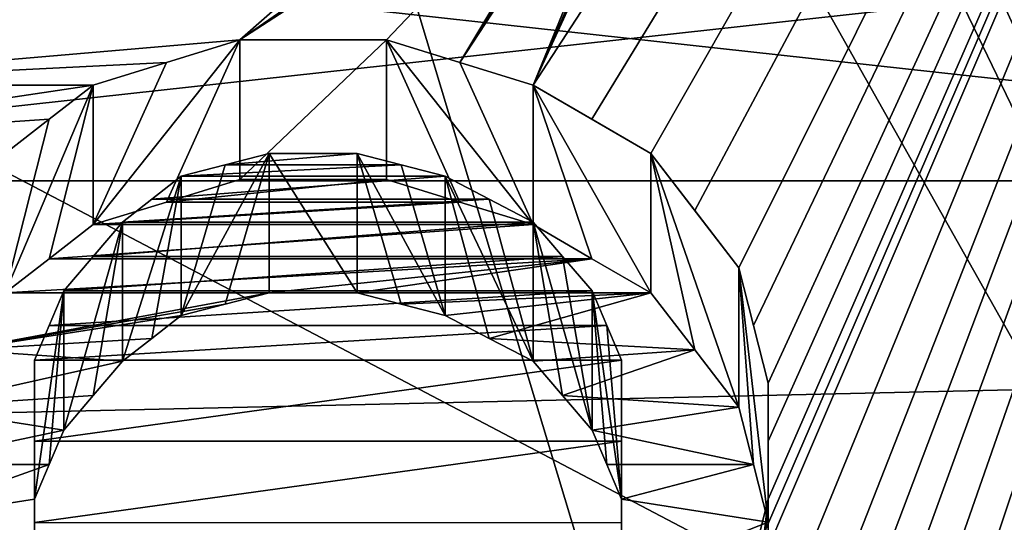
# Model space of a CAD drawing. Header units: millimetres. Extents: x -20 to 172, y -100 to 100.
# Tile 293 of 346: x 119.79 to 123.36, y 28.51 to 30.33. Entities that reach past the tile are written whole.
import ezdxf

# ---------------------------------------------------------------- set-up
doc = ezdxf.new("R2010")
doc.units = ezdxf.units.MM
doc.header["$LTSCALE"] = 37.722908
for name, color, linetype in [('1', 7, 'CONTINUOUS'), ('1803', 7, 'CONTINUOUS'), ('1820', 7, 'CONTINUOUS'), ('2406', 7, 'CONTINUOUS'), ('2407', 7, 'CONTINUOUS'), ('3', 7, 'CONTINUOUS'), ('3021', 7, 'CONTINUOUS'), ('3038', 7, 'CONTINUOUS'), ('3333', 7, 'CONTINUOUS'), ('3334', 7, 'CONTINUOUS'), ('3335', 7, 'CONTINUOUS'), ('3336', 7, 'CONTINUOUS'), ('3337', 7, 'CONTINUOUS'), ('3346', 7, 'CONTINUOUS'), ('3403', 7, 'CONTINUOUS'), ('3404', 7, 'CONTINUOUS'), ('3405', 7, 'CONTINUOUS'), ('3406', 7, 'CONTINUOUS'), ('3407', 7, 'CONTINUOUS'), ('3408', 7, 'CONTINUOUS'), ('3409', 7, 'CONTINUOUS'), ('3410', 7, 'CONTINUOUS'), ('3411', 7, 'CONTINUOUS'), ('3412', 7, 'CONTINUOUS'), ('3413', 7, 'CONTINUOUS'), ('3414', 7, 'CONTINUOUS'), ('3415', 7, 'CONTINUOUS'), ('3416', 7, 'CONTINUOUS'), ('3417', 7, 'CONTINUOUS'), ('3624', 7, 'CONTINUOUS'), ('3625', 7, 'CONTINUOUS'), ('3628', 7, 'CONTINUOUS'), ('3629', 7, 'CONTINUOUS'), ('3630', 7, 'CONTINUOUS'), ('3631', 7, 'CONTINUOUS'), ('43', 7, 'CONTINUOUS'), ('48', 7, 'CONTINUOUS')]:
    doc.layers.add(name, color=color, linetype=linetype)

msp = doc.modelspace()

# ---------------------------------------------------------------- linework, layer by layer
at = {"layer": '1', "color": 250, "linetype": 'Continuous', "true_color": 0x323232}
for points in [[(157, 29.75), (-19.8395, 29.75), (-19.8395, 25.7643, -14.875), (157, 29.75)], [(157, 25.7643, -14.875), (157, 29.75), (-19.8395, 25.7643, -14.875), (157, 25.7643, -14.875)]]:
    msp.add_3dface(points, dxfattribs=at)
at = {"layer": '1803', "color": 250, "linetype": 'Continuous', "true_color": 0x323232}
for points in [[(153.1595, 21.125, -36.5896), (153.1595, 34.3891, -24.5448), (86.8405, 21.125, -36.5896), (153.1595, 21.125, -36.5896)], [(86.8405, 21.125, -36.5896), (153.1595, 34.3891, -24.5448), (86.8405, 34.3891, -24.5448), (86.8405, 21.125, -36.5896)]]:
    msp.add_3dface(points, dxfattribs=at)
at = {"layer": '1820', "color": 250, "linetype": 'Continuous', "true_color": 0x323232}
for points in [[(126.2299, 37.1295, -30.8134), (126.2299, 24.125, -41.7857), (122.4469, 37.1167, -30.8288), (126.2299, 37.1295, -30.8134)], [(122.4469, 37.1167, -30.8288), (126.2299, 24.125, -41.7857), (122.3936, 36.9029, -31.0844), (122.4469, 37.1167, -30.8288)], [(122.3936, 36.9029, -31.0844), (126.2299, 24.125, -41.7857), (122.2343, 36.7243, -31.2952), (122.3936, 36.9029, -31.0844)], [(122.2343, 36.7243, -31.2952), (126.2299, 24.125, -41.7857), (122.0745, 36.5444, -31.5051), (122.2343, 36.7243, -31.2952)], [(122.0745, 36.5444, -31.5051), (126.2299, 24.125, -41.7857), (121.915, 36.4363, -31.63), (122.0745, 36.5444, -31.5051)], [(121.915, 36.4363, -31.63), (126.2299, 24.125, -41.7857), (121.7553, 36.3277, -31.7547), (121.915, 36.4363, -31.63)], [(121.7553, 36.3277, -31.7547), (126.2299, 24.125, -41.7857), (121.5427, 36.2552, -31.8374), (121.7553, 36.3277, -31.7547)], [(121.5427, 36.2552, -31.8374), (126.2299, 24.125, -41.7857), (121.3298, 36.1825, -31.92), (121.5427, 36.2552, -31.8374)], [(121.3298, 36.1825, -31.92), (126.2299, 24.125, -41.7857), (121.1703, 36.1462, -31.9612), (121.3298, 36.1825, -31.92)], [(121.1703, 36.1462, -31.9612), (126.2299, 24.125, -41.7857), (121.0106, 36.1098, -32.0023), (121.1703, 36.1462, -31.9612)], [(121.0106, 36.1098, -32.0023), (126.2299, 24.125, -41.7857), (120.7448, 36.0733, -32.0433), (121.0106, 36.1098, -32.0023)], [(120.7448, 36.0733, -32.0433), (126.2299, 24.125, -41.7857), (120.4787, 36.0369, -32.0844), (120.7448, 36.0733, -32.0433)], [(119.0957, 26.6764, -40.2049), (119.5213, 36.0369, -32.0844), (122.5, 26.1526, -40.5476), (119.0957, 26.6764, -40.2049)], [(120.4787, 36.0369, -32.0844), (126.2299, 24.125, -41.7857), (119.5213, 36.0369, -32.0844), (120.4787, 36.0369, -32.0844)], [(119.5213, 36.0369, -32.0844), (126.2299, 24.125, -41.7857), (122.5, 26.1526, -40.5476), (119.5213, 36.0369, -32.0844)]]:
    msp.add_3dface(points, dxfattribs=at)
at = {"layer": '2406', "color": 250, "linetype": 'Continuous', "true_color": 0x323232}
for points in [[(81.5, 31.6164, -35.1136), (158.5, 14.6011, -44.9374), (81.5, 14.6011, -44.9374), (81.5, 31.6164, -35.1136)], [(158.5, 31.6164, -35.1136), (158.5, 14.6011, -44.9374), (81.5, 31.6164, -35.1136), (158.5, 31.6164, -35.1136)]]:
    msp.add_3dface(points, dxfattribs=at)
at = {"layer": '2407', "color": 250, "linetype": 'Continuous', "true_color": 0x323232}
for points in [[(158.5, 32.9547, -36.5999), (158.5, 15.2191, -46.8395), (81.5, 32.9547, -36.5999), (158.5, 32.9547, -36.5999)], [(81.5, 32.9547, -36.5999), (158.5, 15.2191, -46.8395), (81.5, 15.2191, -46.8395), (81.5, 32.9547, -36.5999)]]:
    msp.add_3dface(points, dxfattribs=at)
at = {"layer": '3', "color": 250, "linetype": 'Continuous', "true_color": 0x323232}
for points in [[(-19.8395, 29.75), (157, 29.75), (157, 25.7643, 14.875), (-19.8395, 29.75)], [(-19.8395, 29.75), (157, 25.7643, 14.875), (-19.8395, 25.7643, 14.875), (-19.8395, 29.75)]]:
    msp.add_3dface(points, dxfattribs=at)
at = {"layer": '3021', "color": 250, "linetype": 'Continuous', "true_color": 0x323232}
for points in [[(153.1595, 34.3891, 24.5448), (153.1595, 21.125, 36.5896), (86.8405, 34.3891, 24.5448), (153.1595, 34.3891, 24.5448)], [(86.8405, 34.3891, 24.5448), (153.1595, 21.125, 36.5896), (86.8405, 21.125, 36.5896), (86.8405, 34.3891, 24.5448)]]:
    msp.add_3dface(points, dxfattribs=at)
at = {"layer": '3038', "color": 250, "linetype": 'Continuous', "true_color": 0x323232}
for points in [[(121.8616, 29.9733, 37.8109), (126.2299, 37.1295, 30.8134), (121.6489, 30.0969, 37.7126), (121.8616, 29.9733, 37.8109)], [(121.6489, 30.0969, 37.7126), (126.2299, 37.1295, 30.8134), (122.3936, 31.7203, 36.3578), (121.6489, 30.0969, 37.7126)], [(121.9681, 26.2752, 40.4682), (126.2299, 37.1295, 30.8134), (121.8085, 26.3626, 40.4113), (121.9681, 26.2752, 40.4682)], [(121.8085, 26.3626, 40.4113), (126.2299, 37.1295, 30.8134), (122.3936, 28.1724, 39.1711), (121.8085, 26.3626, 40.4113)], [(122.0745, 29.8493, 37.9089), (126.2299, 37.1295, 30.8134), (121.8616, 29.9733, 37.8109), (122.0745, 29.8493, 37.9089)], [(122.0745, 26.1438, 40.5532), (126.2299, 37.1295, 30.8134), (121.9681, 26.2752, 40.4682), (122.0745, 26.1438, 40.5532)], [(122.1809, 26.0122, 40.6378), (126.2299, 37.1295, 30.8134), (122.0745, 26.1438, 40.5532), (122.1809, 26.0122, 40.6378)], [(122.234, 29.6423, 38.0709), (126.2299, 37.1295, 30.8134), (122.0745, 29.8493, 37.9089), (122.234, 29.6423, 38.0709)], [(122.2872, 25.8363, 40.7498), (126.2299, 37.1295, 30.8134), (122.1809, 26.0122, 40.6378), (122.2872, 25.8363, 40.7498)], [(122.3936, 29.4344, 38.2319), (126.2299, 37.1295, 30.8134), (122.234, 29.6423, 38.0709), (122.3936, 29.4344, 38.2319)], [(122.3936, 25.66, 40.8611), (126.2299, 37.1295, 30.8134), (122.2872, 25.8363, 40.7498), (122.3936, 25.66, 40.8611)], [(122.4468, 25.4832, 40.9715), (126.2299, 37.1295, 30.8134), (122.3936, 25.66, 40.8611), (122.4468, 25.4832, 40.9715)], [(122.3936, 28.1724, 39.1711), (126.2299, 37.1295, 30.8134), (122.4468, 28.3846, 39.0176), (122.3936, 28.1724, 39.1711)], [(122.4468, 29.226, 38.3915), (126.2299, 37.1295, 30.8134), (122.3936, 29.4344, 38.2319), (122.4468, 29.226, 38.3915)], [(122.5, 25.306, 41.0813), (126.2299, 37.1295, 30.8134), (122.4468, 25.4832, 40.9715), (122.5, 25.306, 41.0813)], [(122.4468, 28.3846, 39.0176), (126.2299, 37.1295, 30.8134), (122.5, 28.596, 38.863), (122.4468, 28.3846, 39.0176)], [(122.5, 29.0166, 38.5499), (126.2299, 37.1295, 30.8134), (122.4468, 29.226, 38.3915), (122.5, 29.0166, 38.5499)], [(126.2299, 24.125, 41.7857), (126.2299, 37.1295, 30.8134), (122.5, 24.5926, 41.5123), (126.2299, 24.125, 41.7857)], [(122.5, 24.5926, 41.5123), (126.2299, 37.1295, 30.8134), (122.5, 24.9502, 41.2983), (122.5, 24.5926, 41.5123)], [(122.5, 24.9502, 41.2983), (126.2299, 37.1295, 30.8134), (122.5, 25.306, 41.0813), (122.5, 24.9502, 41.2983)], [(122.5, 28.596, 38.863), (126.2299, 37.1295, 30.8134), (122.5, 28.8067, 38.707), (122.5, 28.596, 38.863)], [(122.5, 28.8067, 38.707), (126.2299, 37.1295, 30.8134), (122.5, 29.0166, 38.5499), (122.5, 28.8067, 38.707)], [(122.2873, 31.5601, 36.4969), (121.6489, 30.0969, 37.7126), (122.3936, 31.7203, 36.3578), (122.2873, 31.5601, 36.4969)], [(122.1809, 31.3994, 36.6353), (121.6489, 30.0969, 37.7126), (122.2873, 31.5601, 36.4969), (122.1809, 31.3994, 36.6353)], [(121.3829, 30.1792, 37.6468), (121.6489, 30.0969, 37.7126), (122.1809, 31.3994, 36.6353), (121.3829, 30.1792, 37.6468)], [(122.0745, 31.2786, 36.7384), (121.3829, 30.1792, 37.6468), (122.1809, 31.3994, 36.6353), (122.0745, 31.2786, 36.7384)], [(121.9681, 31.1574, 36.8412), (121.3829, 30.1792, 37.6468), (122.0745, 31.2786, 36.7384), (121.9681, 31.1574, 36.8412)], [(120.5851, 30.2613, 37.5808), (121.117, 30.2613, 37.5808), (121.9681, 31.1574, 36.8412), (120.5851, 30.2613, 37.5808)], [(121.6489, 30.9956, 36.9775), (120.5851, 30.2613, 37.5808), (121.9681, 31.1574, 36.8412), (121.6489, 30.9956, 36.9775)], [(121.117, 30.2613, 37.5808), (121.3829, 30.1792, 37.6468), (121.9681, 31.1574, 36.8412), (121.117, 30.2613, 37.5808)], [(118.6702, 30.9956, 36.9775), (118.3511, 30.0145, 37.7782), (121.3298, 30.9144, 37.0454), (118.6702, 30.9956, 36.9775)], [(121.3298, 30.9144, 37.0454), (120.5851, 30.2613, 37.5808), (121.6489, 30.9956, 36.9775), (121.3298, 30.9144, 37.0454)], [(118.3511, 30.0145, 37.7782), (118.5107, 30.0557, 37.7454), (121.3298, 30.9144, 37.0454), (118.3511, 30.0145, 37.7782)], [(118.6702, 30.0969, 37.7126), (121.3298, 30.9144, 37.0454), (118.5107, 30.0557, 37.7454), (118.6702, 30.0969, 37.7126)], [(118.6702, 30.0969, 37.7126), (120.5851, 30.2613, 37.5808), (121.3298, 30.9144, 37.0454), (118.6702, 30.0969, 37.7126)], [(120.5851, 30.2613, 37.5808), (118.6702, 30.0969, 37.7126), (120.3192, 30.1792, 37.6468), (120.5851, 30.2613, 37.5808)], [(120.3192, 30.1792, 37.6468), (118.6702, 30.0969, 37.7126), (120.0532, 30.0969, 37.7126), (120.3192, 30.1792, 37.6468)], [(118.6702, 30.0969, 37.7126), (118.6702, 29.8907, 37.8762), (120.0532, 30.0969, 37.7126), (118.6702, 30.0969, 37.7126)], [(120.0532, 30.0969, 37.7126), (118.6702, 29.8907, 37.8762), (119.8937, 29.9733, 37.8109), (120.0532, 30.0969, 37.7126)], [(119.8937, 29.9733, 37.8109), (118.6702, 29.8907, 37.8762), (119.734, 29.8493, 37.9089), (119.8937, 29.9733, 37.8109)], [(120.6915, 29.8493, 37.9089), (120.5319, 29.808, 37.9414), (121.0106, 29.8493, 37.9089), (120.6915, 29.8493, 37.9089)], [(121.0106, 29.8493, 37.9089), (120.5319, 29.808, 37.9414), (121.1702, 29.808, 37.9414), (121.0106, 29.8493, 37.9089)], [(120.5319, 29.808, 37.9414), (120.3723, 29.7666, 37.9739), (121.1702, 29.808, 37.9414), (120.5319, 29.808, 37.9414)], [(121.1702, 29.808, 37.9414), (120.3723, 29.7666, 37.9739), (121.3298, 29.7666, 37.9739), (121.1702, 29.808, 37.9414)], [(120.3723, 29.7666, 37.9739), (120.266, 29.6837, 38.0387), (121.3298, 29.7666, 37.9739), (120.3723, 29.7666, 37.9739)], [(121.3298, 29.7666, 37.9739), (120.266, 29.6837, 38.0387), (121.4893, 29.6837, 38.0387), (121.3298, 29.7666, 37.9739)], [(120.266, 29.6837, 38.0387), (120.1596, 29.6007, 38.1033), (121.4893, 29.6837, 38.0387), (120.266, 29.6837, 38.0387)], [(121.4893, 29.6837, 38.0387), (120.1596, 29.6007, 38.1033), (121.6489, 29.6007, 38.1033), (121.4893, 29.6837, 38.0387)], [(121.6489, 29.6007, 38.1033), (120.1596, 29.6007, 38.1033), (120.0532, 29.4761, 38.1998), (121.6489, 29.6007, 38.1033)], [(121.7553, 29.4761, 38.1998), (121.6489, 29.6007, 38.1033), (120.0532, 29.4761, 38.1998), (121.7553, 29.4761, 38.1998)], [(121.8617, 29.3511, 38.2959), (121.7553, 29.4761, 38.1998), (119.9468, 29.3511, 38.2959), (121.8617, 29.3511, 38.2959)], [(119.9468, 29.3511, 38.2959), (121.7553, 29.4761, 38.1998), (120.0532, 29.4761, 38.1998), (119.9468, 29.3511, 38.2959)], [(121.9149, 29.2259, 38.3915), (121.8617, 29.3511, 38.2959), (119.8936, 29.2259, 38.3915), (121.9149, 29.2259, 38.3915)], [(119.8936, 29.2259, 38.3915), (121.8617, 29.3511, 38.2959), (119.9468, 29.3511, 38.2959), (119.8936, 29.2259, 38.3915)], [(121.9681, 29.1004, 38.4867), (121.9149, 29.2259, 38.3915), (119.8404, 29.1004, 38.4867), (121.9681, 29.1004, 38.4867)], [(119.8404, 29.1004, 38.4867), (121.9149, 29.2259, 38.3915), (119.8936, 29.2259, 38.3915), (119.8404, 29.1004, 38.4867)], [(121.9681, 28.8068, 38.707), (121.9681, 29.1004, 38.4867), (119.8404, 28.8068, 38.707), (121.9681, 28.8068, 38.707)], [(119.8404, 28.8068, 38.707), (121.9681, 29.1004, 38.4867), (119.8404, 29.1004, 38.4867), (119.8404, 28.8068, 38.707)], [(121.9681, 28.5115, 38.925), (121.9681, 28.8068, 38.707), (119.8404, 28.5115, 38.925), (121.9681, 28.5115, 38.925)], [(119.8404, 28.5115, 38.925), (121.9681, 28.8068, 38.707), (119.8404, 28.8068, 38.707), (119.8404, 28.5115, 38.925)]]:
    msp.add_3dface(points, dxfattribs=at)
at = {"layer": '3333', "color": 250, "linetype": 'Continuous', "true_color": 0x323232}
for points in [[(120.0532, 30.0969, 37.7126), (119.8937, 29.9733, 37.8109), (119.734, 29.344, 37.0337), (120.0532, 30.0969, 37.7126)], [(119.8937, 29.4677, 36.9353), (120.0532, 30.0969, 37.7126), (119.734, 29.344, 37.0337), (119.8937, 29.4677, 36.9353)], [(120.0532, 29.5911, 36.8366), (120.0532, 30.0969, 37.7126), (119.8937, 29.4677, 36.9353), (120.0532, 29.5911, 36.8366)], [(119.8937, 29.9733, 37.8109), (119.734, 29.8493, 37.9089), (119.734, 29.344, 37.0337), (119.8937, 29.9733, 37.8109)]]:
    msp.add_3dface(points, dxfattribs=at)
at = {"layer": '3334', "color": 250, "linetype": 'Continuous', "true_color": 0x323232}
for points in [[(120.1596, 29.6007, 38.1033), (120.266, 29.6837, 38.0387), (120.3723, 29.7666, 37.9739), (120.1596, 29.6007, 38.1033)], [(120.1596, 29.6007, 38.1033), (120.3723, 29.7666, 37.9739), (120.1596, 29.0959, 37.2289), (120.1596, 29.6007, 38.1033)], [(120.1596, 29.0959, 37.2289), (120.3723, 29.7666, 37.9739), (120.266, 29.1787, 37.164), (120.1596, 29.0959, 37.2289)], [(120.3723, 29.7666, 37.9739), (120.3723, 29.2614, 37.0989), (120.266, 29.1787, 37.164), (120.3723, 29.7666, 37.9739)]]:
    msp.add_3dface(points, dxfattribs=at)
at = {"layer": '3335', "color": 250, "linetype": 'Continuous', "true_color": 0x323232}
for points in [[(120.1596, 29.6007, 38.1033), (119.9468, 29.3511, 38.2959), (120.0532, 29.4761, 38.1998), (120.1596, 29.6007, 38.1033)], [(119.9468, 29.3511, 38.2959), (120.1596, 29.6007, 38.1033), (119.9468, 28.8467, 37.4223), (119.9468, 29.3511, 38.2959)], [(119.9468, 28.8467, 37.4223), (120.1596, 29.6007, 38.1033), (120.0532, 28.9715, 37.3258), (119.9468, 28.8467, 37.4223)], [(120.0532, 28.9715, 37.3258), (120.1596, 29.6007, 38.1033), (120.1596, 29.0959, 37.2289), (120.0532, 28.9715, 37.3258)]]:
    msp.add_3dface(points, dxfattribs=at)
at = {"layer": '3336', "color": 250, "linetype": 'Continuous', "true_color": 0x323232}
for points in [[(119.8404, 29.1004, 38.4867), (119.8936, 29.2259, 38.3915), (119.9468, 29.3511, 38.2959), (119.8404, 29.1004, 38.4867)], [(119.8404, 29.1004, 38.4867), (119.9468, 29.3511, 38.2959), (119.8404, 28.5965, 37.6139), (119.8404, 29.1004, 38.4867)], [(119.8404, 28.5965, 37.6139), (119.9468, 29.3511, 38.2959), (119.8936, 28.7218, 37.5183), (119.8404, 28.5965, 37.6139)], [(119.8936, 28.7218, 37.5183), (119.9468, 29.3511, 38.2959), (119.9468, 28.8467, 37.4223), (119.8936, 28.7218, 37.5183)]]:
    msp.add_3dface(points, dxfattribs=at)
at = {"layer": '3337', "color": 250, "linetype": 'Continuous', "true_color": 0x323232}
for points in [[(119.8404, 28.5115, 38.925), (119.8404, 28.8068, 38.707), (119.8404, 29.1004, 38.4867), (119.8404, 28.5115, 38.925)], [(119.8404, 28.5115, 38.925), (119.8404, 29.1004, 38.4867), (119.8404, 28.0085, 38.0538), (119.8404, 28.5115, 38.925)], [(119.8404, 28.0085, 38.0538), (119.8404, 29.1004, 38.4867), (119.8404, 28.3033, 37.835), (119.8404, 28.0085, 38.0538)], [(119.8404, 28.3033, 37.835), (119.8404, 29.1004, 38.4867), (119.8404, 28.5965, 37.6139), (119.8404, 28.3033, 37.835)]]:
    msp.add_3dface(points, dxfattribs=at)
at = {"layer": '3346', "color": 250, "linetype": 'Continuous', "true_color": 0x323232}
for points in [[(121.3829, 29.6732, 36.7704), (121.117, 29.7552, 36.7041), (120.3192, 29.6732, 36.7704), (121.3829, 29.6732, 36.7704)], [(121.117, 29.7552, 36.7041), (120.5851, 29.7552, 36.7041), (120.3192, 29.6732, 36.7704), (121.117, 29.7552, 36.7041)], [(120.0532, 29.5911, 36.8366), (121.6489, 29.5911, 36.8366), (121.3829, 29.6732, 36.7704), (120.0532, 29.5911, 36.8366)], [(120.0532, 29.5911, 36.8366), (121.3829, 29.6732, 36.7704), (120.3192, 29.6732, 36.7704), (120.0532, 29.5911, 36.8366)], [(120.0532, 29.5911, 36.8366), (119.8937, 29.4677, 36.9353), (121.6489, 29.5911, 36.8366), (120.0532, 29.5911, 36.8366)], [(119.8937, 29.4677, 36.9353), (121.8616, 29.4677, 36.9353), (121.6489, 29.5911, 36.8366), (119.8937, 29.4677, 36.9353)], [(119.8937, 29.4677, 36.9353), (119.734, 29.344, 37.0337), (121.8616, 29.4677, 36.9353), (119.8937, 29.4677, 36.9353)], [(121.8616, 29.4677, 36.9353), (119.734, 29.344, 37.0337), (120.6915, 29.344, 37.0337), (121.8616, 29.4677, 36.9353)], [(121.8616, 29.4677, 36.9353), (120.6915, 29.344, 37.0337), (121.0106, 29.344, 37.0337), (121.8616, 29.4677, 36.9353)], [(122.0745, 29.344, 37.0337), (121.8616, 29.4677, 36.9353), (121.0106, 29.344, 37.0337), (122.0745, 29.344, 37.0337)], [(119.734, 29.344, 37.0337), (119.5746, 29.1374, 37.1964), (120.6915, 29.344, 37.0337), (119.734, 29.344, 37.0337)], [(119.5746, 29.1374, 37.1964), (120.5319, 29.3027, 37.0663), (120.6915, 29.344, 37.0337), (119.5746, 29.1374, 37.1964)], [(122.0745, 29.344, 37.0337), (121.0106, 29.344, 37.0337), (121.1702, 29.3027, 37.0663), (122.0745, 29.344, 37.0337)], [(122.0745, 29.344, 37.0337), (121.1702, 29.3027, 37.0663), (121.3298, 29.2614, 37.0989), (122.0745, 29.344, 37.0337)], [(122.0745, 29.344, 37.0337), (121.3298, 29.2614, 37.0989), (121.4893, 29.1787, 37.164), (122.0745, 29.344, 37.0337)], [(122.234, 29.1374, 37.1964), (122.0745, 29.344, 37.0337), (121.4893, 29.1787, 37.164), (122.234, 29.1374, 37.1964)], [(119.5746, 29.1374, 37.1964), (120.3723, 29.2614, 37.0989), (120.5319, 29.3027, 37.0663), (119.5746, 29.1374, 37.1964)], [(120.3723, 29.2614, 37.0989), (119.5746, 29.1374, 37.1964), (120.266, 29.1787, 37.164), (120.3723, 29.2614, 37.0989)], [(119.5746, 29.1374, 37.1964), (120.1596, 29.0959, 37.2289), (120.266, 29.1787, 37.164), (119.5746, 29.1374, 37.1964)], [(122.234, 29.1374, 37.1964), (121.4893, 29.1787, 37.164), (121.6489, 29.0959, 37.2289), (122.234, 29.1374, 37.1964)], [(119.5746, 29.1374, 37.1964), (119.4149, 28.9299, 37.358), (120.1596, 29.0959, 37.2289), (119.5746, 29.1374, 37.1964)], [(122.234, 29.1374, 37.1964), (121.6489, 29.0959, 37.2289), (121.7553, 28.9715, 37.3258), (122.234, 29.1374, 37.1964)], [(122.3936, 28.9299, 37.358), (122.234, 29.1374, 37.1964), (121.7553, 28.9715, 37.3258), (122.3936, 28.9299, 37.358)], [(119.4149, 28.9299, 37.358), (120.0532, 28.9715, 37.3258), (120.1596, 29.0959, 37.2289), (119.4149, 28.9299, 37.358)], [(119.4149, 28.9299, 37.358), (119.9468, 28.8467, 37.4223), (120.0532, 28.9715, 37.3258), (119.4149, 28.9299, 37.358)], [(122.3936, 28.9299, 37.358), (121.7553, 28.9715, 37.3258), (121.8617, 28.8467, 37.4223), (122.3936, 28.9299, 37.358)], [(119.4149, 28.9299, 37.358), (119.3617, 28.7218, 37.5183), (119.9468, 28.8467, 37.4223), (119.4149, 28.9299, 37.358)], [(122.4468, 28.7218, 37.5183), (122.3936, 28.9299, 37.358), (121.8617, 28.8467, 37.4223), (122.4468, 28.7218, 37.5183)], [(119.3617, 28.7218, 37.5183), (119.8936, 28.7218, 37.5183), (119.9468, 28.8467, 37.4223), (119.3617, 28.7218, 37.5183)], [(122.4468, 28.7218, 37.5183), (121.8617, 28.8467, 37.4223), (121.9149, 28.7218, 37.5183), (122.4468, 28.7218, 37.5183)], [(119.3617, 28.7218, 37.5183), (119.3085, 28.5128, 37.6773), (119.8936, 28.7218, 37.5183), (119.3617, 28.7218, 37.5183)], [(119.3085, 28.5128, 37.6773), (119.8404, 28.5965, 37.6139), (119.8936, 28.7218, 37.5183), (119.3085, 28.5128, 37.6773)], [(122.4468, 28.7218, 37.5183), (121.9149, 28.7218, 37.5183), (121.9681, 28.5965, 37.6139), (122.4468, 28.7218, 37.5183)], [(122.5, 28.5128, 37.6773), (122.4468, 28.7218, 37.5183), (121.9681, 28.5965, 37.6139), (122.5, 28.5128, 37.6773)], [(119.3085, 28.5128, 37.6773), (119.8404, 28.3033, 37.835), (119.8404, 28.5965, 37.6139), (119.3085, 28.5128, 37.6773)], [(122.5, 28.5128, 37.6773), (121.9681, 28.5965, 37.6139), (121.9681, 28.3033, 37.835), (122.5, 28.5128, 37.6773)], [(119.3085, 28.5128, 37.6773), (119.3085, 28.3033, 37.835), (119.8404, 28.3033, 37.835), (119.3085, 28.5128, 37.6773)], [(122.5, 28.3033, 37.835), (122.5, 28.5128, 37.6773), (121.9681, 28.3033, 37.835), (122.5, 28.3033, 37.835)]]:
    msp.add_3dface(points, dxfattribs=at)
at = {"layer": '3403', "color": 250, "linetype": 'Continuous', "true_color": 0x323232}
for points in [[(122.3936, 28.1724, 39.1711), (122.4468, 28.3846, 39.0176), (122.5, 28.596, 38.863), (122.3936, 28.1724, 39.1711)], [(122.3936, 28.1724, 39.1711), (122.5, 28.596, 38.863), (122.3936, 27.6699, 38.3007), (122.3936, 28.1724, 39.1711)], [(122.3936, 27.6699, 38.3007), (122.5, 28.596, 38.863), (122.4468, 27.8818, 38.1467), (122.3936, 27.6699, 38.3007)], [(122.4468, 27.8818, 38.1467), (122.5, 28.596, 38.863), (122.5, 28.0928, 37.9915), (122.4468, 27.8818, 38.1467)]]:
    msp.add_3dface(points, dxfattribs=at)
at = {"layer": '3404', "color": 250, "linetype": 'Continuous', "true_color": 0x323232}
for points in [[(122.5, 28.596, 38.863), (122.5, 28.8067, 38.707), (122.5, 29.0166, 38.5499), (122.5, 28.596, 38.863)], [(122.5, 28.596, 38.863), (122.5, 29.0166, 38.5499), (122.5, 28.0928, 37.9915), (122.5, 28.596, 38.863)], [(122.5, 28.0928, 37.9915), (122.5, 29.0166, 38.5499), (122.5, 28.3033, 37.835), (122.5, 28.0928, 37.9915)], [(122.5, 28.3033, 37.835), (122.5, 29.0166, 38.5499), (122.5, 28.5128, 37.6773), (122.5, 28.3033, 37.835)]]:
    msp.add_3dface(points, dxfattribs=at)
at = {"layer": '3405', "color": 250, "linetype": 'Continuous', "true_color": 0x323232}
for points in [[(122.5, 29.0166, 38.5499), (122.4468, 29.226, 38.3915), (122.3936, 29.4344, 38.2319), (122.5, 29.0166, 38.5499)], [(122.5, 29.0166, 38.5499), (122.3936, 29.4344, 38.2319), (122.5, 28.5128, 37.6773), (122.5, 29.0166, 38.5499)], [(122.5, 28.5128, 37.6773), (122.3936, 29.4344, 38.2319), (122.4468, 28.7218, 37.5183), (122.5, 28.5128, 37.6773)], [(122.4468, 28.7218, 37.5183), (122.3936, 29.4344, 38.2319), (122.3936, 28.9299, 37.358), (122.4468, 28.7218, 37.5183)]]:
    msp.add_3dface(points, dxfattribs=at)
at = {"layer": '3406', "color": 250, "linetype": 'Continuous', "true_color": 0x323232}
for points in [[(122.3936, 29.4344, 38.2319), (122.234, 29.6423, 38.0709), (122.0745, 29.8493, 37.9089), (122.3936, 29.4344, 38.2319)], [(122.3936, 29.4344, 38.2319), (122.0745, 29.8493, 37.9089), (122.3936, 28.9299, 37.358), (122.3936, 29.4344, 38.2319)], [(122.3936, 28.9299, 37.358), (122.0745, 29.8493, 37.9089), (122.234, 29.1374, 37.1964), (122.3936, 28.9299, 37.358)], [(122.234, 29.1374, 37.1964), (122.0745, 29.8493, 37.9089), (122.0745, 29.344, 37.0337), (122.234, 29.1374, 37.1964)]]:
    msp.add_3dface(points, dxfattribs=at)
at = {"layer": '3407', "color": 250, "linetype": 'Continuous', "true_color": 0x323232}
for points in [[(122.0745, 29.8493, 37.9089), (121.8616, 29.9733, 37.8109), (121.6489, 30.0969, 37.7126), (122.0745, 29.8493, 37.9089)], [(122.0745, 29.8493, 37.9089), (121.6489, 30.0969, 37.7126), (122.0745, 29.344, 37.0337), (122.0745, 29.8493, 37.9089)], [(122.0745, 29.344, 37.0337), (121.6489, 30.0969, 37.7126), (121.8616, 29.4677, 36.9353), (122.0745, 29.344, 37.0337)], [(121.8616, 29.4677, 36.9353), (121.6489, 30.0969, 37.7126), (121.6489, 29.5911, 36.8366), (121.8616, 29.4677, 36.9353)]]:
    msp.add_3dface(points, dxfattribs=at)
at = {"layer": '3408', "color": 250, "linetype": 'Continuous', "true_color": 0x323232}
for points in [[(121.117, 30.2613, 37.5808), (121.6489, 29.5911, 36.8366), (121.3829, 30.1792, 37.6468), (121.117, 30.2613, 37.5808)], [(121.6489, 29.5911, 36.8366), (121.117, 30.2613, 37.5808), (121.3829, 29.6732, 36.7704), (121.6489, 29.5911, 36.8366)], [(121.3829, 29.6732, 36.7704), (121.117, 30.2613, 37.5808), (121.117, 29.7552, 36.7041), (121.3829, 29.6732, 36.7704)], [(121.6489, 30.0969, 37.7126), (121.3829, 30.1792, 37.6468), (121.6489, 29.5911, 36.8366), (121.6489, 30.0969, 37.7126)]]:
    msp.add_3dface(points, dxfattribs=at)
at = {"layer": '3409', "color": 250, "linetype": 'Continuous', "true_color": 0x323232}
for points in [[(121.117, 30.2613, 37.5808), (120.5851, 30.2613, 37.5808), (120.5851, 29.7552, 36.7041), (121.117, 30.2613, 37.5808)], [(121.117, 29.7552, 36.7041), (121.117, 30.2613, 37.5808), (120.5851, 29.7552, 36.7041), (121.117, 29.7552, 36.7041)]]:
    msp.add_3dface(points, dxfattribs=at)
at = {"layer": '3410', "color": 250, "linetype": 'Continuous', "true_color": 0x323232}
for points in [[(120.5851, 30.2613, 37.5808), (120.3192, 30.1792, 37.6468), (120.0532, 29.5911, 36.8366), (120.5851, 30.2613, 37.5808)], [(120.5851, 30.2613, 37.5808), (120.0532, 29.5911, 36.8366), (120.3192, 29.6732, 36.7704), (120.5851, 30.2613, 37.5808)], [(120.5851, 29.7552, 36.7041), (120.5851, 30.2613, 37.5808), (120.3192, 29.6732, 36.7704), (120.5851, 29.7552, 36.7041)], [(120.3192, 30.1792, 37.6468), (120.0532, 30.0969, 37.7126), (120.0532, 29.5911, 36.8366), (120.3192, 30.1792, 37.6468)]]:
    msp.add_3dface(points, dxfattribs=at)
at = {"layer": '3411', "color": 250, "linetype": 'Continuous', "true_color": 0x323232}
for points in [[(120.6915, 29.8493, 37.9089), (120.3723, 29.2614, 37.0989), (120.5319, 29.808, 37.9414), (120.6915, 29.8493, 37.9089)], [(120.3723, 29.2614, 37.0989), (120.6915, 29.8493, 37.9089), (120.5319, 29.3027, 37.0663), (120.3723, 29.2614, 37.0989)], [(120.5319, 29.3027, 37.0663), (120.6915, 29.8493, 37.9089), (120.6915, 29.344, 37.0337), (120.5319, 29.3027, 37.0663)], [(120.3723, 29.7666, 37.9739), (120.5319, 29.808, 37.9414), (120.3723, 29.2614, 37.0989), (120.3723, 29.7666, 37.9739)]]:
    msp.add_3dface(points, dxfattribs=at)
at = {"layer": '3412', "color": 250, "linetype": 'Continuous', "true_color": 0x323232}
for points in [[(120.6915, 29.8493, 37.9089), (121.0106, 29.8493, 37.9089), (121.0106, 29.344, 37.0337), (120.6915, 29.8493, 37.9089)], [(120.6915, 29.344, 37.0337), (120.6915, 29.8493, 37.9089), (121.0106, 29.344, 37.0337), (120.6915, 29.344, 37.0337)]]:
    msp.add_3dface(points, dxfattribs=at)
at = {"layer": '3413', "color": 250, "linetype": 'Continuous', "true_color": 0x323232}
for points in [[(121.0106, 29.8493, 37.9089), (121.1702, 29.808, 37.9414), (121.3298, 29.2614, 37.0989), (121.0106, 29.8493, 37.9089)], [(121.0106, 29.344, 37.0337), (121.0106, 29.8493, 37.9089), (121.1702, 29.3027, 37.0663), (121.0106, 29.344, 37.0337)], [(121.1702, 29.3027, 37.0663), (121.0106, 29.8493, 37.9089), (121.3298, 29.2614, 37.0989), (121.1702, 29.3027, 37.0663)], [(121.1702, 29.808, 37.9414), (121.3298, 29.7666, 37.9739), (121.3298, 29.2614, 37.0989), (121.1702, 29.808, 37.9414)]]:
    msp.add_3dface(points, dxfattribs=at)
at = {"layer": '3414', "color": 250, "linetype": 'Continuous', "true_color": 0x323232}
for points in [[(121.3298, 29.7666, 37.9739), (121.4893, 29.6837, 38.0387), (121.6489, 29.0959, 37.2289), (121.3298, 29.7666, 37.9739)], [(121.3298, 29.2614, 37.0989), (121.3298, 29.7666, 37.9739), (121.4893, 29.1787, 37.164), (121.3298, 29.2614, 37.0989)], [(121.4893, 29.1787, 37.164), (121.3298, 29.7666, 37.9739), (121.6489, 29.0959, 37.2289), (121.4893, 29.1787, 37.164)], [(121.4893, 29.6837, 38.0387), (121.6489, 29.6007, 38.1033), (121.6489, 29.0959, 37.2289), (121.4893, 29.6837, 38.0387)]]:
    msp.add_3dface(points, dxfattribs=at)
at = {"layer": '3415', "color": 250, "linetype": 'Continuous', "true_color": 0x323232}
for points in [[(121.6489, 29.6007, 38.1033), (121.7553, 29.4761, 38.1998), (121.8617, 28.8467, 37.4223), (121.6489, 29.6007, 38.1033)], [(121.6489, 29.0959, 37.2289), (121.6489, 29.6007, 38.1033), (121.7553, 28.9715, 37.3258), (121.6489, 29.0959, 37.2289)], [(121.7553, 28.9715, 37.3258), (121.6489, 29.6007, 38.1033), (121.8617, 28.8467, 37.4223), (121.7553, 28.9715, 37.3258)], [(121.7553, 29.4761, 38.1998), (121.8617, 29.3511, 38.2959), (121.8617, 28.8467, 37.4223), (121.7553, 29.4761, 38.1998)]]:
    msp.add_3dface(points, dxfattribs=at)
at = {"layer": '3416', "color": 250, "linetype": 'Continuous', "true_color": 0x323232}
for points in [[(121.8617, 29.3511, 38.2959), (121.9149, 29.2259, 38.3915), (121.9681, 28.5965, 37.6139), (121.8617, 29.3511, 38.2959)], [(121.8617, 28.8467, 37.4223), (121.8617, 29.3511, 38.2959), (121.9149, 28.7218, 37.5183), (121.8617, 28.8467, 37.4223)], [(121.9149, 28.7218, 37.5183), (121.8617, 29.3511, 38.2959), (121.9681, 28.5965, 37.6139), (121.9149, 28.7218, 37.5183)], [(121.9149, 29.2259, 38.3915), (121.9681, 29.1004, 38.4867), (121.9681, 28.5965, 37.6139), (121.9149, 29.2259, 38.3915)]]:
    msp.add_3dface(points, dxfattribs=at)
at = {"layer": '3417', "color": 250, "linetype": 'Continuous', "true_color": 0x323232}
for points in [[(121.9681, 29.1004, 38.4867), (121.9681, 28.8068, 38.707), (121.9681, 28.0085, 38.0538), (121.9681, 29.1004, 38.4867)], [(121.9681, 28.5965, 37.6139), (121.9681, 29.1004, 38.4867), (121.9681, 28.3033, 37.835), (121.9681, 28.5965, 37.6139)], [(121.9681, 28.3033, 37.835), (121.9681, 29.1004, 38.4867), (121.9681, 28.0085, 38.0538), (121.9681, 28.3033, 37.835)], [(121.9681, 28.8068, 38.707), (121.9681, 28.5115, 38.925), (121.9681, 28.0085, 38.0538), (121.9681, 28.8068, 38.707)]]:
    msp.add_3dface(points, dxfattribs=at)
at = {"layer": '3624', "color": 250, "linetype": 'Continuous', "true_color": 0x323232}
for points in [[(81.5, 14.6011, 44.9374), (158.5, 31.6164, 35.1136), (81.5, 31.6164, 35.1136), (81.5, 14.6011, 44.9374)], [(158.5, 14.6011, 44.9374), (158.5, 31.6164, 35.1136), (81.5, 14.6011, 44.9374), (158.5, 14.6011, 44.9374)]]:
    msp.add_3dface(points, dxfattribs=at)
at = {"layer": '3625', "color": 250, "linetype": 'Continuous', "true_color": 0x323232}
for points in [[(158.5, 15.2191, 46.8395), (158.5, 32.9547, 36.5999), (81.5, 15.2191, 46.8395), (158.5, 15.2191, 46.8395)], [(81.5, 15.2191, 46.8395), (158.5, 32.9547, 36.5999), (81.5, 32.9547, 36.5999), (81.5, 15.2191, 46.8395)]]:
    msp.add_3dface(points, dxfattribs=at)
at = {"layer": '3628', "color": 150, "linetype": 'Continuous', "true_color": 0x378cff}
for points in [[(72, 28.0584, -35.181), (72, 40.5443, -19.523), (172, 28.0584, -35.181), (72, 28.0584, -35.181)], [(72, 40.5443, -19.523), (172, 40.5443, -19.523), (172, 28.0584, -35.181), (72, 40.5443, -19.523)]]:
    msp.add_3dface(points, dxfattribs=at)
at = {"layer": '3629', "color": 150, "linetype": 'Continuous', "true_color": 0x378cff}
for points in [[(72, 40.5443, 19.523), (72, 28.0584, 35.181), (172, 40.5443, 19.523), (72, 40.5443, 19.523)], [(72, 28.0584, 35.181), (172, 28.0584, 35.181), (172, 40.5443, 19.523), (72, 28.0584, 35.181)]]:
    msp.add_3dface(points, dxfattribs=at)
at = {"layer": '3630', "color": 150, "linetype": 'Continuous', "true_color": 0x378cff}
for points in [[(72, 24.7574, 31.0421), (72, 35.7744, 17.2262), (172, 24.7574, 31.0421), (72, 24.7574, 31.0421)], [(72, 35.7744, 17.2262), (172, 35.7744, 17.2262), (172, 24.7574, 31.0421), (72, 35.7744, 17.2262)]]:
    msp.add_3dface(points, dxfattribs=at)
at = {"layer": '3631', "color": 150, "linetype": 'Continuous', "true_color": 0x378cff}
for points in [[(72, 35.7744, -17.2262), (72, 24.7574, -31.0421), (172, 35.7744, -17.2262), (72, 35.7744, -17.2262)], [(72, 24.7574, -31.0421), (172, 24.7574, -31.0421), (172, 35.7744, -17.2262), (72, 24.7574, -31.0421)]]:
    msp.add_3dface(points, dxfattribs=at)
at = {"layer": '43', "color": 250, "linetype": 'Continuous', "true_color": 0x323232}
for points in [[(118.3207, 30.5274, 17.625), (118.3207, 24.9255, 24.9255), (128.9793, 30.5274, 17.625), (118.3207, 30.5274, 17.625)], [(128.9793, 30.5274, 17.625), (118.3207, 24.9255, 24.9255), (128.9793, 24.9255, 24.9255), (128.9793, 30.5274, 17.625)]]:
    msp.add_3dface(points, dxfattribs=at)
at = {"layer": '48', "color": 250, "linetype": 'Continuous', "true_color": 0x323232}
for points in [[(118.3207, 24.9255, -24.9255), (118.3207, 30.5274, -17.625), (128.9793, 24.9255, -24.9255), (118.3207, 24.9255, -24.9255)], [(128.9793, 24.9255, -24.9255), (118.3207, 30.5274, -17.625), (128.9793, 30.5274, -17.625), (128.9793, 24.9255, -24.9255)]]:
    msp.add_3dface(points, dxfattribs=at)

doc.saveas('drawing.dxf')
